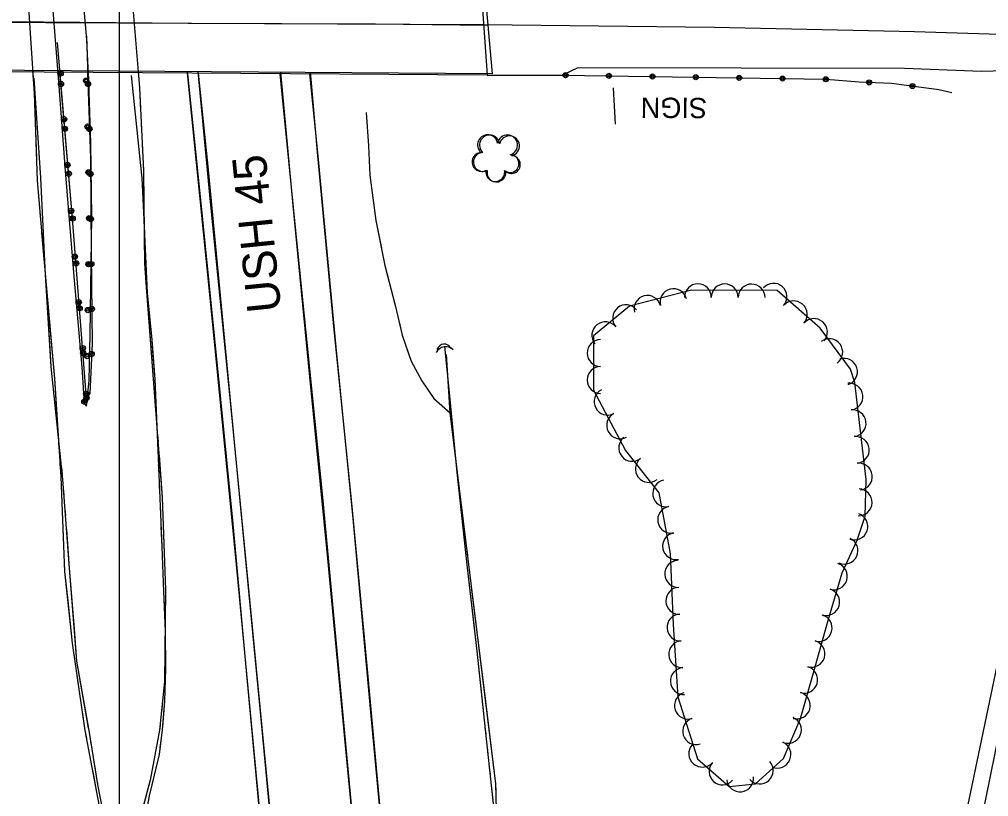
# Model space of a CAD drawing. Extents: x 353423 to 364002, y 127000 to 201942.
# Drawn here: x 361470.4 to 361756.7, y 133103.8 to 133333.3 of the extents above; entities that cross this region are included whole.
import ezdxf

# ---------------------------------------------------------------- set-up
doc = ezdxf.new("R2010")
doc.units = 0
for name, color, linetype in [('E_DTM_SlopeBottom', 7, 'Continuous'), ('E_DTM_SlopeTop', 7, 'Continuous'), ('E_FEN_Generic', 7, 'Continuous'), ('E_LAND_BrushLine', 7, 'Continuous'), ('E_LAND_TreeLine', 7, 'Continuous'), ('E_MISCPROP', 7, 'Continuous'), ('E_RW_IP', 7, 'Continuous'), ('E_STRUCT_WingWall', 7, 'Continuous')]:
    doc.layers.add(name, color=color, linetype=linetype)

msp = doc.modelspace()

# ---------------------------------------------------------------- linework, layer by layer
at = {"layer": 'E_DTM_SlopeBottom'}
msp.add_lwpolyline([(361355.51, 133390.93), (361603.68, 133389.08), (361610.01, 133317.21), (361361.37, 133319.02)], close=True, dxfattribs=at)
for points in [[(361361.31, 133318.54), (361355.53, 133389.62), (361603.51, 133387.96), (361608.52, 133316.82), (361361.31, 133318.54)], [(361608.52, 133316.82), (361630.78, 133316.84)]]:
    msp.add_lwpolyline(points, dxfattribs=at)
msp.add_arc((361596.3, 133233.43), 3.19, 45.6043, 151.8438, dxfattribs=at)
msp.add_ellipse((361596.01, 133233.8), major_axis=(-0.31, 3.61), ratio=0.73557, start_param=5.356084, end_param=7.210314, dxfattribs=at)
at = {"layer": 'E_DTM_SlopeTop'}
for points in [[(361360.24, 133333.08), (361406.68, 133332.99), (361466.86, 133332.69), (361520.21, 133332.17), (361575.56, 133331.98), (361608.75, 133331.59)], [(361456.54, 133332.47), (361607.38, 133331.74), (361675.67, 133331.02), (361734.77, 133329.7), (361788.34, 133327.99), (361792.56, 133327), (361795.85, 133324.4), (361797.51, 133321.72), (361798.18, 133318.78), (361798.29, 133316.2), (361798.11, 133312.17), (361797.86, 133310), (361792.84, 133282.19), (361783.3, 133236.14), (361772.31, 133182.72), (361759.76, 133122.91), (361749.17, 133070.55), (361731.86, 132986.01)], [(361551.45, 132989.7), (361541.45, 133099.5), (361534.52, 133172.27), (361526.87, 133250.04), (361522.67, 133291.01), (361520.02, 133317.43)], [(361583.02, 132610.45), (361580.62, 132640.06), (361576.11, 132696.88), (361572.81, 132737.16), (361568.44, 132789.23), (361563.9, 132841.91), (361560.25, 132889.78), (361555.59, 132943.53), (361551.96, 132984.82), (361548.13, 133026.44), (361544.37, 133066.62), (361541.33, 133099.61), (361537.45, 133140.94), (361533.51, 133184.28), (361528.99, 133230.13), (361524.23, 133277.99), (361520.12, 133317.26), (361520.06, 133317.86)], [(361586, 132610.35), (361583.55, 132642.83), (361579.86, 132689.02), (361575.89, 132735.42), (361572.59, 132775.57), (361568.17, 132830.03), (361564.23, 132876.4), (361560.33, 132922.77), (361556.18, 132969.15), (361550.54, 133032.58), (361544.93, 133094.46), (361538.9, 133157.9), (361532.57, 133222.48), (361526.85, 133279.44), (361523.17, 133317.84)], [(361523.2, 133317.41), (361526.14, 133288.85), (361535.02, 133196.16), (361541.58, 133127.76), (361554.51, 132990.77)], [(361547.28, 133317.24), (361551.46, 133275.8), (361559.96, 133192.22), (361567.38, 133112.01), (361574.45, 133035.99), (361578.37, 132991.32)], [(361610.19, 132611.63), (361606.92, 132651.2), (361602.74, 132702.69), (361598.68, 132752.79), (361594.91, 132798.76), (361590.7, 132848.57), (361586.43, 132900.64), (361581.74, 132955.86), (361576.76, 133009.44), (361571.8, 133065.38), (361566.51, 133120.97), (361561.55, 133174.08), (361556.15, 133227.71), (361551.27, 133278.32), (361547.6, 133317.66)], [(361587.37, 132991.72), (361580.77, 133058.3), (361574.22, 133128.74), (361569.01, 133185.91), (361564, 133236.52), (361558.76, 133291.94), (361556.19, 133317.18)], [(361618.44, 132612.1), (361615.2, 132653.06), (361611.07, 132703.62), (361607.39, 132748.77), (361602.89, 132802.84), (361597.55, 132865.69), (361592.82, 132922.23), (361587.89, 132979.39), (361583.17, 133032.03), (361578.05, 133088.51), (361573.39, 133139.26), (361568.57, 133190.41), (361563.3, 133242.6), (361558.41, 133294.04), (361556.57, 133315.67), (361556.36, 133317.6)], [(361726.68, 132986.1), (361748.26, 133090.17), (361761.05, 133151.36), (361776.6, 133226.1), (361790.59, 133293.73), (361793.17, 133310.82), (361792.97, 133313.03), (361792.68, 133314.6), (361792.02, 133315.93), (361791.39, 133316.35), (361790.57, 133316.8), (361789.73, 133317.01), (361788.56, 133317.29), (361787.21, 133317.57), (361772.01, 133318.39), (361754.55, 133317.86), (361731.82, 133318.79), (361635.32, 133318.94), (361630.78, 133316.84)]]:
    msp.add_lwpolyline(points, dxfattribs=at)
at = {"layer": 'E_FEN_Generic'}
msp.add_lwpolyline([(361717.15, 133226.07), (361715.91, 133229.95), (361706.95, 133242.06), (361694.17, 133253.22), (361668.88, 133253.28), (361650.64, 133248.57), (361639.96, 133239.82), (361639.99, 133223.83), (361649.4, 133205.95), (361659.28, 133193.45), (361662.65, 133175.58), (361663.51, 133154.58), (361664.84, 133133.22), (361670.72, 133114.91), (361680.03, 133106.72), (361687.8, 133107.54), (361696.08, 133115.06), (361701.08, 133126.88), (361704.71, 133139.62), (361709.15, 133155.49), (361713.45, 133169.9), (361717.8, 133179.53), (361720.22, 133186.54), (361720.54, 133197.45), (361717.15, 133226.07)], dxfattribs=at)
for centre, radius, start, end in [((361608.7, 133296.24), 2.97, 8.6794, 229.9133), ((361609.27, 133296.16), 2.97, 7.0637, 228.2976), ((361614.55, 133296.16), 2.97, 286.3302, 169.3035), ((361615.12, 133295.91), 2.97, 284.7145, 167.6878), ((361606.87, 133291.19), 2.78, 91.6503, 299.4233), ((361607.29, 133291.16), 2.78, 90.0346, 297.8076), ((361615.34, 133290.69), 2.61, 231.0355, 88.9681), ((361615.75, 133290.42), 2.61, 229.4197, 87.3523), ((361610.96, 133288.21), 2.78, 168.3273, 9.3384), ((361611.3, 133288.06), 2.78, 166.7116, 7.7226), ((361670.79, 133251.2), 3.97, 359.8876, 179.8723), ((361678.72, 133251.18), 3.97, 359.8876, 179.8723), ((361686.65, 133251.16), 3.97, 359.8876, 179.8723), ((361693.12, 133251.38), 3.97, 318.8792, 138.8639), ((361655.9, 133247.78), 3.97, 14.4918, 194.4765), ((361663.58, 133249.76), 3.97, 14.4918, 194.4765), ((361649.61, 133245.04), 3.97, 39.2974, 219.282), ((361699.09, 133246.17), 3.97, 318.8792, 138.8639), ((361643.47, 133240.01), 3.97, 39.2974, 219.282), ((361705.07, 133240.95), 3.97, 318.8792, 138.8639), ((361642.04, 133234.74), 3.97, 90.1259, 270.1106), ((361709.59, 133235), 3.97, 306.4812, 126.4658), ((361713.96, 133229.21), 3.97, 287.8285, 107.8131), ((361642.06, 133226.81), 3.97, 90.1259, 270.1106), ((361715.56, 133221.89), 3.97, 276.7537, 96.7384), ((361644.13, 133220.41), 3.97, 117.7509, 297.7356), ((361647.82, 133213.39), 3.97, 117.7509, 297.7356), ((361716.49, 133214.01), 3.97, 276.7537, 96.7384), ((361651.4, 133206.75), 3.97, 128.339, 308.3236), ((361717.42, 133206.14), 3.97, 276.7537, 96.7384), ((361656.32, 133200.53), 3.97, 128.339, 308.3236), ((361718.35, 133198.26), 3.97, 276.7537, 96.7384), ((361661.42, 133193.3), 3.97, 100.6976, 280.6823), ((361718.27, 133190.65), 3.97, 268.3534, 88.3381), ((361662.89, 133185.51), 3.97, 100.6976, 280.6823), ((361717, 133183.55), 3.97, 250.9743, 70.9589), ((361664.36, 133177.72), 3.97, 100.6976, 280.6823), ((361714.1, 133176.38), 3.97, 245.6719, 65.6565), ((361664.98, 133169.52), 3.97, 92.3576, 272.3423), ((361710.96, 133168.81), 3.97, 253.3971, 73.3818), ((361665.3, 133161.6), 3.97, 92.3576, 272.3423), ((361708.69, 133161.21), 3.97, 253.3971, 73.3818), ((361665.64, 133153.72), 3.97, 93.5549, 273.5396), ((361706.46, 133153.56), 3.97, 254.3698, 74.3545), ((361666.14, 133145.81), 3.97, 93.5549, 273.5396), ((361704.32, 133145.93), 3.97, 254.3698, 74.3545), ((361702.18, 133138.3), 3.97, 254.1282, 74.1129), ((361666.63, 133137.89), 3.97, 93.5549, 273.5396), ((361667.85, 133130.64), 3.97, 107.8256, 287.8103), ((361700.01, 133130.67), 3.97, 254.1282, 74.1129), ((361670.27, 133123.09), 3.97, 107.8256, 287.8103), ((361697.39, 133123.48), 3.97, 247.043, 67.0277), ((361694.3, 133116.17), 3.97, 247.043, 67.0277), ((361672.09, 133116.46), 3.97, 138.6743, 318.659), ((361678.05, 133111.23), 3.97, 138.6743, 318.659), ((361689.06, 133111.49), 3.97, 222.2652, 42.2498), ((361683.26, 133109.15), 3.97, 186.0117, 5.9964)]:
    msp.add_arc(centre, radius, start, end, dxfattribs=at)
at = {"layer": 'E_LAND_BrushLine'}
msp.add_line((361646.51, 133302.34), (361645.88, 133313.12), dxfattribs=at)
at = {"layer": 'E_LAND_TreeLine'}
for p, q in [((361500, 132500), (361500, 135000)), ((361500, 131000), (361500, 133500))]:
    msp.add_line(p, q, dxfattribs=at)
at = {"layer": 'E_MISCPROP'}
msp.add_lwpolyline([(361490.27, 133219.07), (361491.04, 133226.64), (361491.32, 133240.09), (361491.83, 133275.11), (361491.52, 133296.71), (361490.94, 133314.8), (361490.28, 133327.25), (361482.89, 133412.92), (361479.6, 133455.36), (361478.11, 133473.83), (361477.35, 133482.17), (361475.8, 133492.09), (361475.53, 133467.03), (361475.55, 133438.99), (361475.15, 133418.46), (361475.44, 133401.71), (361476.06, 133389.39), (361482.08, 133313.59), (361483.91, 133288.57), (361486.47, 133257.36), (361488.8, 133230.54), (361489.55, 133219.82)], close=True, dxfattribs=at)
for points in [[(361490.23, 133328.44), (361491.36, 133292.2), (361491.61, 133264.2), (361491.88, 133237.49), (361491.18, 133222.81), (361490.25, 133221.49), (361490.17, 133222.64), (361486.12, 133274.49), (361481.64, 133326.47)], [(361481.72, 133318.14), (361482.08, 133313.59), (361483.91, 133288.57), (361486.47, 133257.36), (361488.8, 133230.54), (361489.55, 133219.82), (361490.27, 133219.07)], [(361490.57, 133317.64), (361491.36, 133292.2), (361491.61, 133264.2), (361491.88, 133237.49), (361491.18, 133222.81), (361490.25, 133221.49), (361490.17, 133222.64), (361486.12, 133274.49), (361482.4, 133317.7)], [(361490.27, 133219.07), (361491.04, 133226.64), (361491.32, 133240.09), (361491.83, 133275.11), (361491.52, 133296.71), (361490.94, 133314.8), (361490.77, 133318.08)], [(361630.78, 133316.84), (361708.66, 133315.62), (361718.39, 133314.81), (361727.98, 133314.42), (361735.32, 133313.45), (361742, 133312.6), (361745.84, 133311.72)], [(361630.78, 133316.84), (361708.66, 133315.62), (361718.39, 133314.81), (361727.98, 133314.42), (361735.32, 133313.45), (361742, 133312.6), (361745.84, 133311.72)]]:
    msp.add_lwpolyline(points, dxfattribs=at)
for centre, radius in [((361482.58, 133317.31), 0.79), ((361482.58, 133317.27), 0.398), ((361631.73, 133316.82), 0.746), ((361631.73, 133316.82), 0.376), ((361644.54, 133316.62), 0.746), ((361644.54, 133316.62), 0.376), ((361657.35, 133316.42), 0.746), ((361657.35, 133316.42), 0.376), ((361670.17, 133316.22), 0.746), ((361682.98, 133316.02), 0.746), ((361482.7, 133314.21), 0.774), ((361482.7, 133314.21), 0.39), ((361490.13, 133315.18), 0.79), ((361490.13, 133315.23), 0.398), ((361490.68, 133314.18), 0.774), ((361490.68, 133314.18), 0.39), ((361670.17, 133316.22), 0.376), ((361682.98, 133316.02), 0.376), ((361695.79, 133315.82), 0.746), ((361695.79, 133315.82), 0.376), ((361708.6, 133315.62), 0.746), ((361708.6, 133315.62), 0.376), ((361721.38, 133314.69), 0.746), ((361721.38, 133314.69), 0.376), ((361734.14, 133313.6), 0.746), ((361734.14, 133313.61), 0.376), ((361483.59, 133303.78), 0.79), ((361483.6, 133303.74), 0.398), ((361490.57, 133301.64), 0.79), ((361483.84, 133300.97), 0.774), ((361483.84, 133300.97), 0.39), ((361490.57, 133301.69), 0.398), ((361491.09, 133300.89), 0.774), ((361491.09, 133300.89), 0.39), ((361484.58, 133290.26), 0.79), ((361484.59, 133290.21), 0.398), ((361484.98, 133287.73), 0.774), ((361484.98, 133287.73), 0.39), ((361490.85, 133288.1), 0.79), ((361490.85, 133288.14), 0.398), ((361491.4, 133287.61), 0.774), ((361491.4, 133287.61), 0.39), ((361485.67, 133276.74), 0.79), ((361485.68, 133276.7), 0.398), ((361486.12, 133274.49), 0.774), ((361486.12, 133274.49), 0.39), ((361491.03, 133274.56), 0.79), ((361491.03, 133274.6), 0.398), ((361491.52, 133274.32), 0.774), ((361491.52, 133274.32), 0.39), ((361486.78, 133263.23), 0.79), ((361486.78, 133263.18), 0.398), ((361487.15, 133261.24), 0.774), ((361487.15, 133261.24), 0.39), ((361490.83, 133261), 0.79), ((361490.83, 133261.04), 0.398), ((361491.64, 133261.03), 0.774), ((361491.64, 133261.03), 0.39), ((361487.92, 133249.72), 0.79), ((361488.19, 133247.99), 0.774), ((361487.93, 133249.67), 0.398), ((361488.19, 133247.99), 0.39), ((361490.63, 133247.44), 0.79), ((361491.77, 133247.75), 0.774), ((361491.77, 133247.75), 0.39), ((361490.63, 133247.48), 0.398), ((361489.1, 133236.2), 0.79), ((361489.22, 133234.74), 0.774), ((361489.1, 133236.16), 0.398), ((361489.22, 133234.74), 0.39), ((361490.4, 133233.88), 0.79), ((361490.4, 133233.92), 0.398), ((361491.73, 133234.46), 0.774), ((361491.73, 133234.46), 0.39), ((361490.15, 133222.67), 0.79), ((361490.25, 133221.49), 0.774), ((361490.15, 133222.62), 0.398), ((361489.61, 133220.42), 0.79), ((361489.62, 133220.46), 0.398), ((361490.25, 133221.49), 0.39)]:
    msp.add_circle(centre, radius, dxfattribs=at)
at = {"layer": 'E_STRUCT_WingWall'}
for points in [[(361463.37, 133480.79), (361465.92, 133448.25), (361467.43, 133421.44), (361469.15, 133395.92), (361474.75, 133311.52), (361475.64, 133285.7), (361477.99, 133258.27), (361480.76, 133227.25), (361482.64, 133198.19), (361483.76, 133170.29), (361486.04, 133149.07), (361489.72, 133123.29), (361493.22, 133105.09), (361496.94, 133085.52), (361499.14, 133074.39), (361500.59, 133067.86), (361501.95, 133054.21)], [(361497.95, 133408.87), (361505.9, 133313.05), (361507.07, 133288.61), (361507.35, 133261.3), (361509.96, 133227.07), (361512.6, 133192.09), (361513.52, 133164.84), (361513.31, 133137.72), (361511.83, 133123.42), (361509.04, 133108.59), (361504.92, 133092.96)], [(361474.31, 133318.19), (361474.75, 133311.52), (361475.42, 133292.19)], [(361505.49, 133317.97), (361505.9, 133313.05), (361506.21, 133306.43)], [(361474.68, 133315.91), (361476.63, 133286.52), (361478.05, 133257.81), (361479.71, 133230.66), (361483.18, 133197.42), (361485.14, 133171.27), (361487.31, 133143.73), (361490.87, 133123.29), (361493.52, 133107.39), (361495.95, 133094.72)], [(361474.68, 133315.91), (361476.63, 133286.52), (361476.64, 133286.4)], [(361506.77, 133092.84), (361508.83, 133103.97), (361511.76, 133116.22), (361512.7, 133123.48), (361513.4, 133131.98), (361513.62, 133141.47), (361513.59, 133152.66), (361513.11, 133164.32), (361512.56, 133177.57), (361512.05, 133189.56), (361511.56, 133201.3), (361510.98, 133215.41), (361510.48, 133226.92), (361509.61, 133238.66), (361508.25, 133252.57), (361507.64, 133265.54), (361507.2, 133276.3), (361506.67, 133286.36), (361505.8, 133294.86), (361503.55, 133316.72)], [(361506.58, 133287.3), (361505.8, 133294.86), (361503.55, 133316.72)], [(361572.78, 133305.8), (361573.52, 133295.92), (361573.94, 133287.28), (361575.71, 133273.93), (361578.38, 133260.58), (361581.47, 133248.5), (361583.47, 133240.02), (361586.11, 133232.39), (361589.28, 133226.55), (361592.8, 133221.34), (361597.64, 133217.07), (361596.55, 133234.31)], [(361572.78, 133305.8), (361573.52, 133295.92), (361573.94, 133287.28), (361575.71, 133273.93), (361577.36, 133265.7)], [(361506.4, 133302.44), (361506.5, 133300.44)], [(361506.69, 133296.44), (361506.79, 133294.45)], [(361475.55, 133288.19), (361475.62, 133286.19)], [(361506.98, 133290.45), (361507.07, 133288.61), (361507.07, 133288.45)], [(361506.94, 133281.19), (361506.84, 133283.22)], [(361507.11, 133284.45), (361507.35, 133261.3), (361507.79, 133255.47)], [(361475.94, 133282.21), (361476.11, 133280.21)], [(361476.84, 133282.33), (361476.94, 133280.29)], [(361507.25, 133275.07), (361507.2, 133276.3), (361507.15, 133277.11)], [(361476.45, 133276.23), (361476.62, 133274.24)], [(361477.14, 133276.21), (361477.24, 133274.18)], [(361507.5, 133268.96), (361507.41, 133271)], [(361476.96, 133270.25), (361477.99, 133258.27), (361479.5, 133241.36)], [(361477.44, 133270.1), (361477.54, 133268.07)], [(361477.74, 133263.99), (361478.05, 133257.81), (361479.48, 133234.47)], [(361509.85, 133235.39), (361509.61, 133238.66), (361508.25, 133252.57), (361507.67, 133264.88)], [(361578.47, 133260.23), (361579.16, 133257.53)], [(361507.79, 133255.47), (361509.96, 133227.07), (361510, 133226.56)], [(361580.54, 133252.13), (361581.23, 133249.42)], [(361582.53, 133244), (361583.17, 133241.29)], [(361479.5, 133241.36), (361480.76, 133227.25), (361481.71, 133212.45)], [(361595.98, 133236.66), (361597.55, 133221.18), (361599.65, 133199.44), (361602.7, 133171.35), (361605.47, 133146.73), (361608.49, 133118.96), (361611.04, 133095.24), (361613.35, 133069.45), (361615.58, 133044.14), (361617.08, 133020.08), (361618.73, 132993.49), (361619.67, 132972.78), (361620.76, 132946.34), (361620.24, 132929.02), (361620.8, 132904.64), (361621.9, 132882.99), (361622.52, 132856.71), (361623.68, 132831.55), (361625.8, 132806.45), (361627.4, 132780.65), (361630.06, 132754.17), (361633.23, 132728.3)], [(361595.98, 133236.66), (361597.55, 133221.18), (361598.84, 133207.8)], [(361479.48, 133234.47), (361479.71, 133230.66), (361482.39, 133205.04)], [(361511.37, 133205.86), (361510.98, 133215.41), (361510.48, 133226.92), (361509.85, 133235.39)], [(361584.87, 133235.98), (361586.11, 133232.39), (361589.28, 133226.55), (361592.8, 133221.34), (361597.64, 133217.07), (361596.55, 133234.31)], [(361510.3, 133222.57), (361510.45, 133220.57)], [(361510.75, 133216.58), (361510.9, 133214.59)], [(361614.66, 132970.2), (361611.14, 133107.57), (361597.64, 133217.07)], [(361601.3, 133187.36), (361597.64, 133217.07)], [(361481.97, 133208.46), (361482.1, 133206.46)], [(361511.21, 133210.6), (361511.35, 133208.61)], [(361482.36, 133202.47), (361482.49, 133200.47)], [(361511.66, 133204.62), (361512.6, 133192.09), (361513.16, 133175.66)], [(361599.22, 133203.82), (361599.42, 133201.83)], [(361482.81, 133200.99), (361483.03, 133198.96)], [(361511.63, 133199.75), (361511.56, 133201.3), (361511.54, 133201.78)], [(361599.82, 133197.85), (361600.03, 133195.86)], [(361482.71, 133196.48), (361482.79, 133194.48)], [(361483.37, 133194.89), (361483.53, 133192.86)], [(361511.88, 133193.63), (361511.8, 133195.67)], [(361600.47, 133191.88), (361600.68, 133189.9)], [(361482.95, 133190.48), (361483.76, 133170.29), (361484.7, 133161.55)], [(361483.83, 133188.79), (361483.98, 133186.76)], [(361512.14, 133187.52), (361512.05, 133189.55)], [(361601.11, 133185.92), (361602.7, 133171.35), (361604.3, 133157.1)], [(361484.29, 133182.69), (361485.14, 133171.27), (361486.56, 133153.2)], [(361513.54, 133153.89), (361513.11, 133164.32), (361512.56, 133177.57), (361512.31, 133183.44)], [(361602.06, 133181.21), (361601.81, 133183.26)], [(361602.82, 133175.07), (361602.56, 133177.11)], [(361513.16, 133175.66), (361513.52, 133164.84), (361513.38, 133146.67)], [(361603.57, 133168.92), (361603.32, 133170.97)], [(361607.74, 133135.11), (361604.08, 133164.82)], [(361484.7, 133161.55), (361486.04, 133149.07), (361488.37, 133132.79)], [(361604.3, 133157.1), (361605.47, 133146.73), (361607.48, 133128.27)], [(361512.77, 133124.34), (361513.4, 133131.98), (361513.62, 133141.47), (361513.59, 133152.66), (361513.54, 133153.89)], [(361486.56, 133153.2), (361487.31, 133143.73), (361490.75, 133123.96)], [(361513.35, 133142.67), (361513.33, 133140.67)], [(361513.2, 133136.68), (361512.99, 133134.69)], [(361611.19, 133105.38), (361611.14, 133107.57), (361607.74, 133135.11)], [(361512.58, 133130.71), (361512.38, 133128.72)], [(361488.93, 133128.83), (361489.21, 133126.85)], [(361489.8, 133122.89), (361490.18, 133120.93)], [(361511.96, 133124.74), (361511.83, 133123.42), (361509.04, 133108.59), (361505.83, 133096.42)], [(361607.91, 133124.29), (361608.13, 133122.3)], [(361491.42, 133119.94), (361491.76, 133117.93)], [(361512.03, 133118.28), (361512.29, 133120.3)], [(361490.93, 133117), (361491.31, 133115.04)], [(361608.56, 133118.33), (361608.77, 133116.34)], [(361492.43, 133113.91), (361492.77, 133111.9)], [(361510.82, 133112.29), (361511.3, 133114.28)], [(361492.06, 133111.11), (361493.22, 133105.09), (361496.94, 133085.52), (361497.51, 133082.62)], [(361609.2, 133112.36), (361609.41, 133110.37)], [(361493.44, 133107.88), (361493.52, 133107.39), (361493.81, 133105.88)], [(361509.39, 133106.34), (361509.87, 133108.33)], [(361609.84, 133106.4), (361611.04, 133095.24), (361612.63, 133077.53)]]:
    msp.add_lwpolyline(points, dxfattribs=at)

# ---------------------------------------------------------------- texts
at = {"layer": 'E_LAND_BrushLine'}
msp.add_text('SIGN', height=6, rotation=179.6432, dxfattribs=at).set_placement((361673.53, 133310.1))
at = {"layer": 'E_RW_IP'}
msp.add_text('USH 45', height=10, rotation=95.7373, dxfattribs=at).set_placement((361547.78, 133247.18))

doc.saveas('drawing.dxf')
